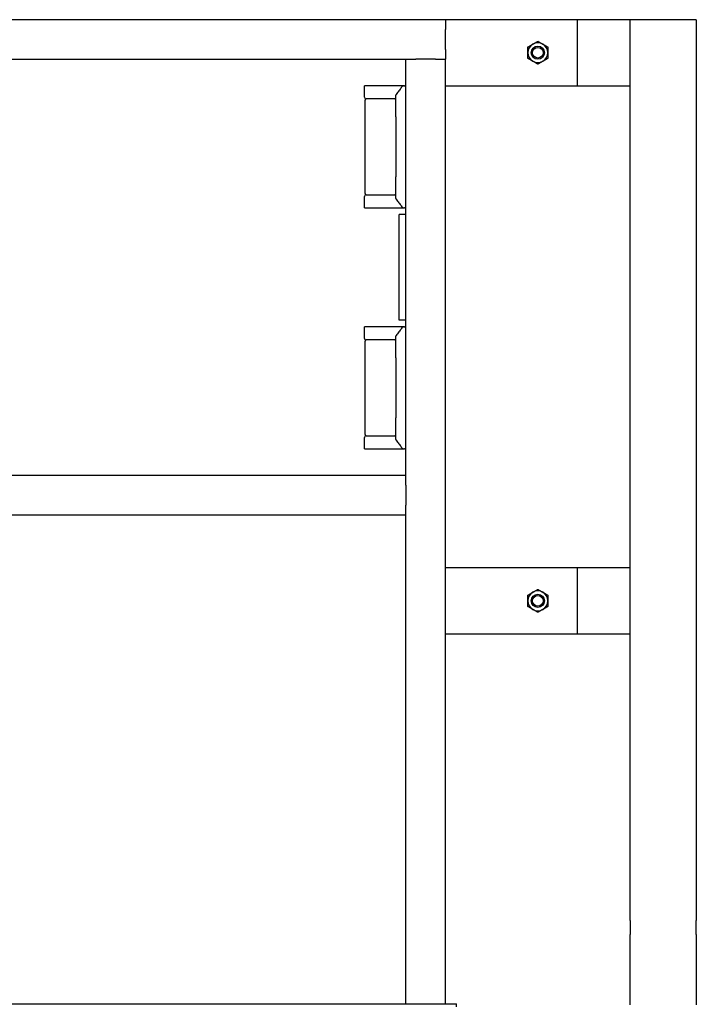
# Model space of a CAD drawing. Header units: inches. Extents: x 24 to 1128, y -58 to 748.
# Tile 527 of 656: x 757 to 782, y 269 to 307. Entities that reach past the tile are written whole.
import ezdxf

# ---------------------------------------------------------------- set-up
doc = ezdxf.new("R2010")
doc.units = ezdxf.units.IN
doc.header["$LTSCALE"] = 32
doc.header["$MEASUREMENT"] = 0
doc.layers.add('Visible (ANSI)', color=7, linetype='Continuous', lineweight=30)

msp = doc.modelspace()

# ---------------------------------------------------------------- linework, layer by layer
at = {"layer": 'Visible (ANSI)'}
for p, q in [((772.86063, 306.60867), (733.36063, 306.60867)), ((777.86063, 306.60867), (772.86063, 306.60867)), ((772.86063, 306.60867), (772.86063, 306.23367)), ((779.86063, 306.60867), (777.86063, 306.60867)), ((777.86063, 304.10867), (777.86063, 306.60867)), ((779.86063, 304.10867), (779.86063, 306.60867)), ((782.36063, 306.60867), (779.86063, 306.60867)), ((779.86063, 272.514), (779.86063, 306.60867)), ((782.36063, 306.60867), (782.36063, 272.514)), ((772.86063, 305.48367), (772.86063, 306.23367)), ((772.86063, 305.48367), (772.86063, 305.10867)), ((734.86063, 305.10867), (771.36063, 305.10867)), ((771.36063, 305.10867), (771.73563, 305.10867)), ((771.36063, 289.35867), (771.36063, 305.10867)), ((772.48563, 305.10867), (771.73563, 305.10867)), ((772.48563, 305.10867), (772.86063, 305.10867)), ((772.86063, 269.35867), (772.86063, 305.10867)), ((771.24917, 304.10867), (769.79395, 304.10867)), ((769.79395, 303.67117), (769.79395, 304.10867)), ((771.24917, 304.10867), (771.26557, 304.10867)), ((771.31706, 304.10867), (771.26557, 304.10867)), ((771.31706, 304.10867), (771.36063, 304.10867)), ((772.86063, 304.10867), (777.86063, 304.10867)), ((777.86063, 304.10867), (779.86063, 304.10867)), ((769.8252, 300.02534), (769.8252, 303.567)), ((770.69712, 303.60867), (769.85645, 303.60867)), ((770.94397, 303.60867), (770.69712, 303.60867)), ((770.98563, 302.93112), (770.98563, 303.75519)), ((770.98563, 302.93112), (770.98563, 300.66122)), ((770.98563, 299.83714), (770.98563, 300.66122)), ((769.79395, 299.48367), (769.79395, 299.92117)), ((769.85645, 299.98367), (770.69712, 299.98367)), ((770.69712, 299.98367), (770.94397, 299.98367)), ((769.79395, 299.48367), (771.24917, 299.48367)), ((771.26557, 299.48367), (771.24917, 299.48367)), ((771.26557, 299.48367), (771.31706, 299.48367)), ((771.36063, 299.48367), (771.31706, 299.48367)), ((771.36063, 299.23367), (771.11063, 299.23367)), ((771.11063, 295.23367), (771.11063, 299.23367)), ((771.36063, 295.23367), (771.11063, 295.23367)), ((771.24917, 294.98367), (769.79395, 294.98367)), ((769.79395, 294.54617), (769.79395, 294.98367)), ((771.24917, 294.98367), (771.26557, 294.98367)), ((771.31706, 294.98367), (771.26557, 294.98367)), ((771.31706, 294.98367), (771.36063, 294.98367)), ((770.69712, 294.48367), (769.85645, 294.48367)), ((770.94397, 294.48367), (770.69712, 294.48367)), ((770.98563, 293.80612), (770.98563, 294.63019)), ((769.8252, 290.90034), (769.8252, 294.442)), ((770.98563, 293.80612), (770.98563, 291.53622)), ((770.98563, 290.71214), (770.98563, 291.53622)), ((769.79395, 290.35867), (769.79395, 290.79617)), ((769.85645, 290.85867), (770.69712, 290.85867)), ((770.69712, 290.85867), (770.94397, 290.85867)), ((769.79395, 290.35867), (771.24917, 290.35867)), ((771.26557, 290.35867), (771.24917, 290.35867)), ((771.26557, 290.35867), (771.31706, 290.35867)), ((771.36063, 290.35867), (771.31706, 290.35867)), ((771.36063, 289.35867), (734.86063, 289.35867)), ((771.36063, 288.98367), (771.36063, 289.35867)), ((771.36063, 288.98367), (771.36063, 288.23367)), ((771.36063, 287.85867), (771.36063, 288.23367)), ((771.36063, 287.85867), (734.86063, 287.85867)), ((771.36063, 269.35867), (771.36063, 287.85867)), ((777.86063, 285.85867), (772.86063, 285.85867)), ((779.86063, 285.85867), (777.86063, 285.85867)), ((777.86063, 283.35867), (777.86063, 285.85867)), ((779.86063, 283.35867), (779.86063, 285.85867)), ((772.86063, 283.35867), (777.86063, 283.35867)), ((777.86063, 283.35867), (779.86063, 283.35867)), ((779.86063, 272.514), (779.86063, 271.98367)), ((782.36063, 271.98367), (782.36063, 272.514)), ((779.86063, 269.31317), (779.86063, 271.98367)), ((782.36063, 271.98367), (782.36063, 269.31317)), ((728.28063, 269.35867), (773.28063, 269.35867)), ((773.28063, 269.23765), (773.28063, 269.35867))]:
    msp.add_line(p, q, dxfattribs=at)
for centre, radius in [((776.36063, 305.35867), 0.25014), ((776.36063, 305.35867), 0.25), ((776.36063, 305.35867), 0.20281), ((776.36063, 284.60867), 0.25014), ((776.36063, 284.60867), 0.25), ((776.36063, 284.60867), 0.20281)]:
    msp.add_circle(centre, radius, dxfattribs=at)
for centre, radius, start, end in [((776.36063, 305.35867), 0.375, 120, 180), ((776.36063, 305.35867), 0.375, 60, 120), ((776.36063, 305.35867), 0.375, 0, 60), ((776.36063, 305.35867), 0.375, 180, 240), ((776.36063, 305.35867), 0.375, 300, 0), ((776.36063, 305.35867), 0.375, 240, 300), ((771.0273, 303.75519), 0.04167, 142.241974, 180), ((771.26557, 304.067), 0.04167, 90, 142.9307), ((769.85645, 303.67117), 0.0625, 180, 270), ((769.86687, 303.567), 0.04167, 90, 180), ((770.94397, 303.65034), 0.04167, 270, 0), ((769.85645, 299.92117), 0.0625, 90, 180), ((769.86687, 300.02534), 0.04167, 180, 270), ((770.94397, 299.942), 0.04167, 0, 90), ((771.0273, 299.83714), 0.04167, 180, 217.758026), ((771.26557, 299.52534), 0.04167, 217.0693, 270), ((771.26557, 294.942), 0.04167, 90, 142.9307), ((769.85645, 294.54617), 0.0625, 180, 270), ((769.86687, 294.442), 0.04167, 90, 180), ((770.94397, 294.52534), 0.04167, 270, 0), ((771.0273, 294.63019), 0.04167, 142.241974, 180), ((769.85645, 290.79617), 0.0625, 90, 180), ((769.86687, 290.90034), 0.04167, 180, 270), ((770.94397, 290.817), 0.04167, 0, 90), ((771.0273, 290.71214), 0.04167, 180, 217.758026), ((771.26557, 290.40034), 0.04167, 217.0693, 270), ((776.36063, 284.60867), 0.375, 120, 180), ((776.36063, 284.60867), 0.375, 60, 120), ((776.36063, 284.60867), 0.375, 0, 60), ((776.36063, 284.60867), 0.375, 180, 240), ((776.36063, 284.60867), 0.375, 300, 0), ((776.36063, 284.60867), 0.375, 240, 300)]:
    msp.add_arc(centre, radius, start, end, dxfattribs=at)
for points in [[(775.98563, 305.57518), (776.08611, 305.63319), (776.17313, 305.68343)], [(776.17313, 305.68343), (776.26015, 305.73367), (776.36063, 305.79168)], [(776.36063, 305.79168), (776.46111, 305.73367), (776.54813, 305.68343)], [(776.54813, 305.68343), (776.63515, 305.63319), (776.73563, 305.57518)], [(775.98563, 305.35867), (775.98563, 305.45915), (775.98563, 305.57518)], [(775.98563, 305.14216), (775.98563, 305.25819), (775.98563, 305.35867)], [(776.73563, 305.57518), (776.73563, 305.45915), (776.73563, 305.35867)], [(776.73563, 305.35867), (776.73563, 305.25819), (776.73563, 305.14216)], [(776.17313, 305.03391), (776.08611, 305.08415), (775.98563, 305.14216)], [(776.36063, 304.92566), (776.26015, 304.98367), (776.17313, 305.03391)], [(776.54813, 305.03391), (776.46111, 304.98367), (776.36063, 304.92566)], [(776.73563, 305.14216), (776.63515, 305.08415), (776.54813, 305.03391)], [(775.98563, 284.82518), (776.08611, 284.88319), (776.17313, 284.93343)], [(775.98563, 284.60867), (775.98563, 284.70915), (775.98563, 284.82518)], [(776.17313, 284.93343), (776.26015, 284.98367), (776.36063, 285.04168)], [(776.36063, 285.04168), (776.46111, 284.98367), (776.54813, 284.93343)], [(776.54813, 284.93343), (776.63515, 284.88319), (776.73563, 284.82518)], [(776.73563, 284.82518), (776.73563, 284.70915), (776.73563, 284.60867)], [(775.98563, 284.39216), (775.98563, 284.50819), (775.98563, 284.60867)], [(776.17313, 284.28391), (776.08611, 284.33415), (775.98563, 284.39216)], [(776.73563, 284.39216), (776.63515, 284.33415), (776.54813, 284.28391)], [(776.73563, 284.60867), (776.73563, 284.50819), (776.73563, 284.39216)], [(776.36063, 284.17566), (776.26015, 284.23367), (776.17313, 284.28391)], [(776.54813, 284.28391), (776.46111, 284.23367), (776.36063, 284.17566)]]:
    msp.add_rational_spline(points, [1, 1.0379548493, 1], degree=2, dxfattribs=at)
for points, knots in [([(771.23232, 304.09212), (771.21868, 304.07406), (771.20443, 304.05522), (771.17493, 304.01632), (771.15969, 303.99625), (771.1284, 303.95517), (771.11237, 303.93415), (771.07964, 303.89139), (771.06295, 303.86963), (771.02904, 303.82556), (771.01181, 303.80324), (770.99436, 303.78071)], [0.39491662, 0.39491662, 0.39491662, 0.39491662, 0.6293434, 0.6293434, 0.86377019, 0.86377019, 1.09819697, 1.09819697, 1.33262375, 1.33262375, 1.56705053, 1.56705053, 1.56705053, 1.56705053]), ([(771.28593, 304.09529), (771.28597, 304.09533), (771.286, 304.09537), (771.28992, 304.0994), (771.29451, 304.10263), (771.30458, 304.10715), (771.30995, 304.10842), (771.31539, 304.10864)], [-0.0004125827, -0.0004125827, -0.0004125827, -0.0004125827, 0, 0, 0.0423918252, 0.0423918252, 0.0842937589, 0.0842937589, 0.0842937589, 0.0842937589]), ([(770.99436, 299.81163), (771.01181, 299.78909), (771.02904, 299.76678), (771.06295, 299.72271), (771.07964, 299.70095), (771.11237, 299.65819), (771.1284, 299.63717), (771.15969, 299.59609), (771.17493, 299.57602), (771.20443, 299.53712), (771.21868, 299.51828), (771.23232, 299.50022)], [0.61128923, 0.61128923, 0.61128923, 0.61128923, 0.84571601, 0.84571601, 1.0801428, 1.0801428, 1.31456958, 1.31456958, 1.54899636, 1.54899636, 1.78342314, 1.78342314, 1.78342314, 1.78342314]), ([(771.28593, 299.49705), (771.28597, 299.49701), (771.286, 299.49697), (771.28992, 299.49294), (771.29451, 299.48971), (771.30458, 299.48519), (771.30995, 299.48391), (771.31539, 299.4837)], [-0.0846728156, -0.0846728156, -0.0846728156, -0.0846728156, -0.0842603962, -0.0842603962, -0.0418853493, -0.0418853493, 0, 0, 0, 0]), ([(771.23232, 294.96712), (771.21868, 294.94906), (771.20443, 294.93022), (771.17493, 294.89132), (771.15969, 294.87125), (771.1284, 294.83017), (771.11237, 294.80915), (771.07964, 294.76639), (771.06295, 294.74463), (771.02904, 294.70056), (771.01181, 294.67824), (770.99436, 294.65571)], [0.39491662, 0.39491662, 0.39491662, 0.39491662, 0.6293434, 0.6293434, 0.86377019, 0.86377019, 1.09819697, 1.09819697, 1.33262375, 1.33262375, 1.56705053, 1.56705053, 1.56705053, 1.56705053]), ([(771.28593, 294.97029), (771.28597, 294.97033), (771.286, 294.97037), (771.28992, 294.9744), (771.29451, 294.97763), (771.30458, 294.98215), (771.30995, 294.98342), (771.31539, 294.98364)], [-0.0004125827, -0.0004125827, -0.0004125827, -0.0004125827, 0, 0, 0.0423918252, 0.0423918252, 0.0842937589, 0.0842937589, 0.0842937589, 0.0842937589]), ([(770.99436, 290.68663), (771.01181, 290.66409), (771.02904, 290.64178), (771.06295, 290.59771), (771.07964, 290.57595), (771.11237, 290.53319), (771.1284, 290.51217), (771.15969, 290.47109), (771.17493, 290.45102), (771.20443, 290.41212), (771.21868, 290.39328), (771.23232, 290.37522)], [0.61128923, 0.61128923, 0.61128923, 0.61128923, 0.84571601, 0.84571601, 1.0801428, 1.0801428, 1.31456958, 1.31456958, 1.54899636, 1.54899636, 1.78342314, 1.78342314, 1.78342314, 1.78342314]), ([(771.28593, 290.37205), (771.28597, 290.37201), (771.286, 290.37197), (771.28992, 290.36794), (771.29451, 290.36471), (771.30458, 290.36019), (771.30995, 290.35891), (771.31539, 290.3587)], [-0.0846728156, -0.0846728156, -0.0846728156, -0.0846728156, -0.0842603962, -0.0842603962, -0.0418853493, -0.0418853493, 0, 0, 0, 0])]:
    msp.add_open_spline(points, degree=3, knots=knots, dxfattribs=at)
for points in [[(771.31539, 304.10864), (771.31594, 304.10866), (771.3165, 304.10867), (771.31706, 304.10867)], [(771.31706, 299.48367), (771.31649, 299.48367), (771.31594, 299.48368), (771.31539, 299.4837)], [(771.31539, 294.98364), (771.31594, 294.98366), (771.3165, 294.98367), (771.31706, 294.98367)], [(771.31706, 290.35867), (771.31649, 290.35867), (771.31594, 290.35868), (771.31539, 290.3587)]]:
    msp.add_open_spline(points, degree=3, dxfattribs=at)

doc.saveas('drawing.dxf')
